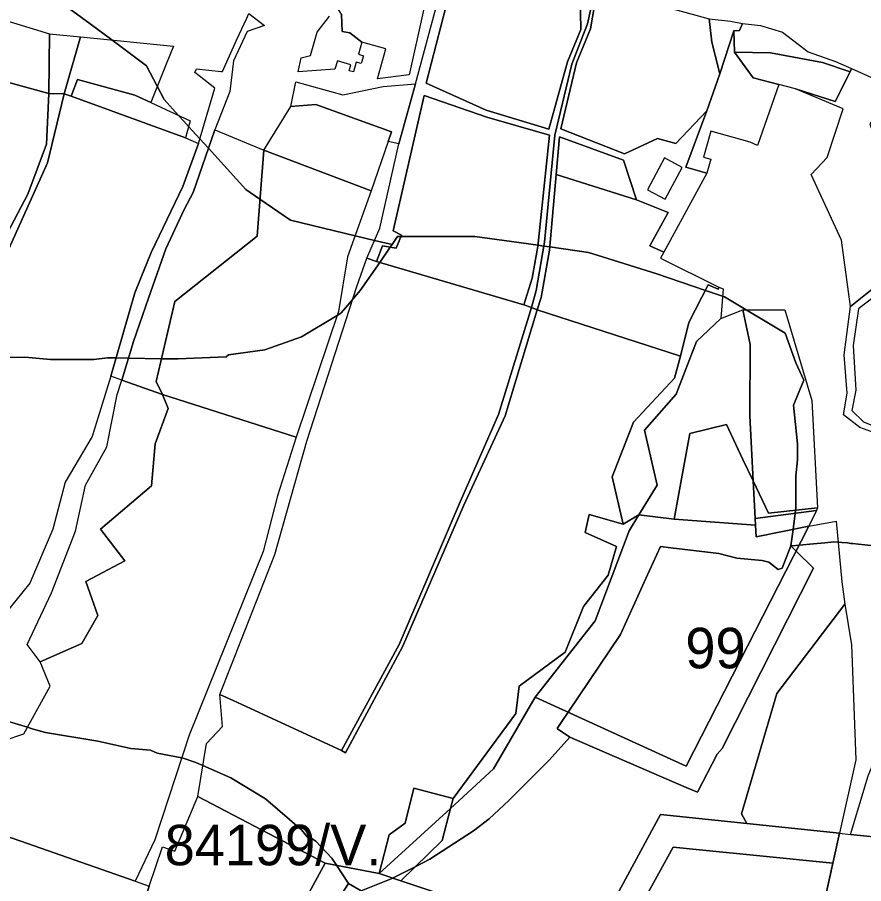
# Model space of a CAD drawing. Extents: x -477304 to -465429, y -1159113 to -1149210.
# Drawn here: x -469605.3 to -469291.7, y -1156186.6 to -1155865.5 of the extents above; entities that cross this region are included whole.
import ezdxf

# ---------------------------------------------------------------- set-up
doc = ezdxf.new("R2010")
doc.units = 0
for name, color, linetype in [('BPEJ_s', 7, 'Continuous'), ('orna_s', 7, 'Continuous'), ('PUPFL_s', 7, 'Continuous'), ('trav_porost_s', 7, 'Continuous'), ('voda_s', 7, 'Continuous'), ('zahrada_s', 7, 'Continuous')]:
    doc.layers.add(name, color=color, linetype=linetype)

msp = doc.modelspace()

# ---------------------------------------------------------------- linework, layer by layer
at = {"layer": 'BPEJ_s'}
for points in [[(-469286.67, -1156061.54), (-469293.59, -1156060.78), (-469295.69, -1156060.55), (-469296.37, -1156060.47), (-469297.69, -1156060.33), (-469299.75, -1156060.1), (-469301.09, -1156060.03), (-469302.65, -1156059.95), (-469305.99, -1156060.25), (-469310.21, -1156060.63), (-469315.56, -1156061.12), (-469316.74, -1156061.22), (-469318.63, -1156061.39), (-469317.82, -1156055.3), (-469317.02, -1156049.26), (-469316.87, -1156048.15), (-469316.81, -1156047.73), (-469316.81, -1156035.46), (-469316.18, -1156029.54), (-469316.18, -1156023.62), (-469317.66, -1156009.24), (-469313.85, -1156000), (-469316.84, -1155993.49), (-469320.76, -1155982.52), (-469327.51, -1155978.47), (-469335.21, -1155973.86), (-469343.22, -1155969.06), (-469343.94, -1155968.82), (-469350.27, -1155966.68), (-469368.3, -1155960.58), (-469388.49, -1155954.23), (-469393.63, -1155952.61), (-469407.91, -1155950.58), (-469410.14, -1155950.26), (-469412.31, -1155949.95), (-469422.1, -1155948.56), (-469435.68, -1155946.73), (-469463.12, -1155946.76), (-469464.36, -1155946.76), (-469466.42, -1155949.73), (-469472.92, -1155948.16), (-469480.09, -1155946.43), (-469503.99, -1155940.65), (-469515.38, -1155932.86), (-469520.57, -1155929.33), (-469534.47, -1155914.03), (-469537.67, -1155910.52), (-469541.84, -1155905.93), (-469543.69, -1155903.89), (-469545.53, -1155901.86), (-469550.89, -1155895.97), (-469553.44, -1155891.03), (-469557.36, -1155883.43), (-469570.28, -1155873.86), (-469578.32, -1155867.91), (-469600.22, -1155851.69)], [(-469600.22, -1155851.69), (-469578.32, -1155867.91), (-469570.28, -1155873.86), (-469557.36, -1155883.43), (-469553.44, -1155891.03), (-469550.89, -1155895.97), (-469545.53, -1155901.86), (-469543.69, -1155903.89), (-469541.84, -1155905.93), (-469537.67, -1155910.52), (-469534.47, -1155914.03), (-469520.57, -1155929.33), (-469515.38, -1155932.86), (-469503.99, -1155940.65), (-469480.09, -1155946.43), (-469472.92, -1155948.16), (-469466.42, -1155949.73)], [(-469466.42, -1155949.73), (-469464.36, -1155946.76), (-469463.12, -1155946.76), (-469435.68, -1155946.73), (-469422.1, -1155948.56), (-469412.31, -1155949.95), (-469410.14, -1155950.26), (-469407.91, -1155950.58), (-469393.63, -1155952.61), (-469388.49, -1155954.23), (-469368.3, -1155960.58), (-469350.27, -1155966.68), (-469343.94, -1155968.82), (-469343.22, -1155969.06), (-469335.21, -1155973.86), (-469327.51, -1155978.47), (-469320.76, -1155982.52), (-469316.84, -1155993.49), (-469313.85, -1156000), (-469317.66, -1156009.24), (-469316.18, -1156023.62), (-469316.18, -1156029.54), (-469316.81, -1156035.46), (-469316.81, -1156047.73), (-469316.87, -1156048.15), (-469317.02, -1156049.26), (-469317.82, -1156055.3), (-469318.63, -1156061.39), (-469321.89, -1156069.72), (-469323.37, -1156070.14), (-469326.75, -1156067.39), (-469329.29, -1156066.76), (-469338.59, -1156065.91), (-469345.36, -1156064.22), (-469363.12, -1156062.11), (-469366.98, -1156061.65), (-469372.32, -1156073.45), (-469381.73, -1156094.25), (-469401.13, -1156123.09), (-469403.44, -1156126.51), (-469405.21, -1156129.14), (-469405.12, -1156129.2), (-469400.59, -1156132.24), (-469408.17, -1156140.77), (-469423.18, -1156155.79), (-469430.37, -1156162.55), (-469436.29, -1156166.99), (-469452.36, -1156177.57), (-469457.87, -1156180.32), (-469466.25, -1156184.51), (-469466.75, -1156184.76), (-469477.85, -1156189.27), (-469482.58, -1156186.6), (-469487.01, -1156179.8), (-469488.74, -1156177.14), (-469494.66, -1156170.8), (-469496.35, -1156169.74), (-469497.2, -1156169.95), (-469499.96, -1156166.69), (-469513.27, -1156155.15), (-469526.17, -1156147.33), (-469536.54, -1156142.83), (-469538.85, -1156141.83), (-469539.15, -1156141.72), (-469539.5, -1156141.6), (-469544.14, -1156139.93), (-469544.3, -1156139.9), (-469553.45, -1156138.23), (-469555.98, -1156137.18), (-469563.17, -1156136.54), (-469575.44, -1156133.79), (-469594.89, -1156130.62), (-469599.72, -1156129.17), (-469601.48, -1156128.64), (-469604.86, -1156127.62), (-469616.9, -1156123.99)], [(-469615.38, -1155991.69), (-469602.49, -1155991.48), (-469592.98, -1155992.32), (-469576.92, -1155992.32), (-469571.85, -1155991.74), (-469571.42, -1155991.69), (-469568.68, -1155991.73), (-469564.11, -1155991.81), (-469551.89, -1155992.01), (-469545.64, -1155992.11), (-469527.89, -1155991.27), (-469527.04, -1155990.63), (-469513.51, -1155988.73), (-469499.99, -1155983.87), (-469486.77, -1155976.01), (-469485.41, -1155975.2), (-469482.7, -1155972.02), (-469480.97, -1155969.99), (-469478.22, -1155966.75), (-469470.99, -1155956.32), (-469467.08, -1155950.68), (-469466.42, -1155949.73)], [(-469466.42, -1155949.73), (-469467.08, -1155950.68), (-469470.99, -1155956.32), (-469478.22, -1155966.75), (-469480.97, -1155969.99), (-469482.7, -1155972.02), (-469485.41, -1155975.2), (-469486.77, -1155976.01), (-469499.99, -1155983.87), (-469513.51, -1155988.73), (-469527.04, -1155990.63), (-469527.89, -1155991.27), (-469545.64, -1155992.11), (-469551.89, -1155992.01), (-469564.11, -1155991.81), (-469568.68, -1155991.73), (-469571.42, -1155991.69), (-469571.85, -1155991.74), (-469576.92, -1155992.32), (-469592.98, -1155992.32), (-469602.49, -1155991.48), (-469615.38, -1155991.69)], [(-469457.87, -1156180.32), (-469452.36, -1156177.57), (-469436.29, -1156166.99), (-469430.37, -1156162.55), (-469423.18, -1156155.79), (-469408.17, -1156140.77), (-469400.59, -1156132.24), (-469357.42, -1156150.92), (-469353.26, -1156152.72), (-469346, -1156138.66), (-469344.09, -1156136.54), (-469310.26, -1156069.72), (-469316.69, -1156063.33), (-469318.63, -1156061.39), (-469316.74, -1156061.22), (-469315.56, -1156061.12), (-469310.21, -1156060.63), (-469305.99, -1156060.25), (-469302.65, -1156059.95), (-469301.09, -1156060.03), (-469299.75, -1156060.1), (-469297.69, -1156060.33), (-469296.37, -1156060.47), (-469295.69, -1156060.55), (-469293.59, -1156060.78), (-469286.67, -1156061.54)], [(-469616.9, -1156123.99), (-469604.86, -1156127.62), (-469601.48, -1156128.64), (-469599.72, -1156129.17), (-469594.89, -1156130.62), (-469575.44, -1156133.79)], [(-469575.44, -1156133.79), (-469563.17, -1156136.54), (-469555.98, -1156137.18), (-469553.45, -1156138.23), (-469544.3, -1156139.9), (-469544.14, -1156139.93), (-469539.5, -1156141.6), (-469539.15, -1156141.72), (-469538.85, -1156141.83), (-469536.54, -1156142.83), (-469526.17, -1156147.33), (-469513.27, -1156155.15), (-469499.96, -1156166.69), (-469497.2, -1156169.95), (-469496.35, -1156169.74), (-469494.66, -1156170.8), (-469488.74, -1156177.14), (-469487.01, -1156179.8), (-469482.58, -1156186.6)], [(-469388.83, -1156221.27), (-469362.28, -1156173.04), (-469352.43, -1156174.04), (-469330.14, -1156176.29), (-469303.04, -1156178.97), (-469308.99, -1156205.91)], [(-469308.99, -1156205.91), (-469303.04, -1156178.97), (-469330.14, -1156176.29), (-469352.43, -1156174.04), (-469362.28, -1156173.04), (-469388.83, -1156221.27)], [(-469477.85, -1156189.27), (-469466.75, -1156184.76), (-469466.25, -1156184.51), (-469457.87, -1156180.32)], [(-469486.83, -1156193.22), (-469482.58, -1156186.6), (-469477.85, -1156189.27)], [(-469482.58, -1156186.6), (-469486.83, -1156193.22)]]:
    msp.add_lwpolyline(points, dxfattribs=at)
msp.add_lwpolyline([(-469400.59, -1156132.24), (-469405.12, -1156129.2), (-469405.21, -1156129.14), (-469403.44, -1156126.51), (-469401.13, -1156123.09), (-469381.73, -1156094.25), (-469372.32, -1156073.45), (-469366.98, -1156061.65), (-469363.12, -1156062.11), (-469345.36, -1156064.22), (-469338.59, -1156065.91), (-469329.29, -1156066.76), (-469326.75, -1156067.39), (-469323.37, -1156070.14), (-469321.89, -1156069.72), (-469318.63, -1156061.39), (-469316.69, -1156063.33), (-469310.26, -1156069.72), (-469344.09, -1156136.54), (-469346, -1156138.66), (-469353.26, -1156152.72), (-469357.42, -1156150.92)], close=True, dxfattribs=at)
at = {"layer": 'orna_s'}
for points in [[(-469581.91, -1155872.69), (-469587.9, -1155893.79), (-469593.55, -1155893.71), (-469593.31, -1155871.6)], [(-469555.86, -1155897.05), (-469561.74, -1155894.31), (-469582.98, -1155888.48), (-469585.34, -1155894.74), (-469587.9, -1155893.79), (-469581.91, -1155872.69), (-469547.46, -1155876.17), (-469550.17, -1155882.9)], [(-469543.01, -1155910.19), (-469585.34, -1155894.74), (-469582.98, -1155888.48), (-469561.74, -1155894.31), (-469555.86, -1155897.05), (-469541.27, -1155903.85)]]:
    msp.add_lwpolyline(points, close=True, dxfattribs=at)
at = {"layer": 'PUPFL_s'}
for points in [[(-469342.51, -1156016.41), (-469336.38, -1156029.32), (-469332.6, -1156037.29), (-469331.86, -1156051.2), (-469331.72, -1156053.75), (-469361.92, -1156051.48), (-469359.42, -1156037.88), (-469356.09, -1156019.73)], [(-469331.86, -1156051.2), (-469332.6, -1156037.29), (-469326.91, -1156049.27), (-469308.7, -1156047.24), (-469309.17, -1156048.23)], [(-469419.35, -1156113.42), (-469402.26, -1156100.77), (-469395.44, -1156083.89), (-469386.29, -1156072.25), (-469383.3, -1156061.67), (-469394.84, -1156056.47), (-469393.32, -1156049.82), (-469380.8, -1156053.31), (-469375.02, -1156049.84), (-469378.58, -1156055.77), (-469391.18, -1156089.23), (-469413.43, -1156117.47), (-469428.88, -1156144.09), (-469444.74, -1156158.73), (-469443.77, -1156155.05), (-469420.6, -1156123.59)], [(-469331.46, -1156058.08), (-469311.98, -1156054.11), (-469357.42, -1156143.05), (-469413.43, -1156117.47), (-469391.18, -1156089.23), (-469378.58, -1156055.77), (-469375.02, -1156049.84), (-469361.92, -1156051.48), (-469331.72, -1156053.75)], [(-469331.72, -1156053.75), (-469331.86, -1156051.2), (-469309.17, -1156048.23), (-469311.98, -1156054.11), (-469331.46, -1156058.08)], [(-469299.8, -1156074.76), (-469298.64, -1156083.02), (-469323.82, -1156116.12), (-469336.96, -1156160.71), (-469334.97, -1156164.31), (-469366.95, -1156160.98), (-469392.82, -1156208.85), (-469463.22, -1156185.51), (-469447.86, -1156170.61), (-469444.74, -1156158.73), (-469428.88, -1156144.09), (-469413.43, -1156117.47), (-469357.42, -1156143.05), (-469311.98, -1156054.11), (-469301.78, -1156052.18)], [(-469619.35, -1156165.48), (-469561.57, -1156185.7), (-469556.41, -1156187.5), (-469560.83, -1156200.56), (-469575.78, -1156233.82), (-469582.65, -1156249.09), (-469600.31, -1156282.87), (-469602.78, -1156287.32), (-469621.81, -1156268.82), (-469620.9, -1156247.14), (-469637.07, -1156230.87), (-469637.07, -1156199.43), (-469626.47, -1156194.97), (-469623.86, -1156175.83)]]:
    msp.add_lwpolyline(points, close=True, dxfattribs=at)
msp.add_lwpolyline([(-469506.08, -1156206.21), (-469491.24, -1156178.98), (-469471.17, -1156182.88), (-469463.22, -1156185.51), (-469392.82, -1156208.85), (-469366.95, -1156160.98), (-469334.97, -1156164.31), (-469300.59, -1156167.89), (-469308.99, -1156205.91)], dxfattribs=at)
at = {"layer": 'trav_porost_s'}
for points in [[(-469396.66, -1155857.14), (-469396.44, -1155870.02), (-469401.39, -1155881.92), (-469408.3, -1155906.92), (-469431.5, -1155899.95), (-469453.79, -1155889.85), (-469442.64, -1155846.79), (-469422.33, -1155850.97), (-469404.69, -1155853.82)], [(-469364.19, -1155861.81), (-469348.93, -1155866.01), (-469347.95, -1155874.75), (-469344.92, -1155886.42), (-469349.76, -1155900.19), (-469361.27, -1155912.25), (-469368.09, -1155910.43), (-469380.27, -1155916.04), (-469403.86, -1155906.85), (-469398.12, -1155882.38), (-469392.87, -1155869.69), (-469391.42, -1155861.08), (-469380.75, -1155859.85), (-469380.56, -1155857.84)], [(-469636.12, -1155882.12), (-469641.23, -1155880.27), (-469634.18, -1155858.96), (-469593.31, -1155871.6), (-469593.55, -1155893.71)], [(-469538.91, -1155884.62), (-469529.74, -1155885.52), (-469529.26, -1155885.52), (-469524, -1155873.96), (-469520.25, -1155865.8), (-469519.46, -1155864.08), (-469513.63, -1155868.51), (-469520.06, -1155870.75), (-469525.19, -1155881.56), (-469526.2, -1155889.88), (-469526.57, -1155892.93), (-469532.09, -1155907.13), (-469540.14, -1155930.46), (-469543.43, -1155936.75), (-469550.22, -1155951.26), (-469556.65, -1155969.57), (-469562.23, -1155985.69), (-469566.6, -1155999.93), (-469570.64, -1155998.5), (-469561.7, -1155967.66), (-469555.66, -1155952.63), (-469543.95, -1155928.15), (-469538.19, -1155912.28), (-469532.07, -1155891.72), (-469537.85, -1155887.2), (-469539.44, -1155885.95)], [(-469339.72, -1155870.48), (-469344.92, -1155886.42), (-469347.95, -1155874.75), (-469348.93, -1155866.01), (-469340.97, -1155866.97), (-469336.59, -1155867.74), (-469337.7, -1155870.39)], [(-469337.7, -1155870.39), (-469336.59, -1155867.74), (-469329.92, -1155868.53), (-469321.73, -1155871.04), (-469312.24, -1155878.22), (-469302.08, -1155881.88), (-469296.2, -1155884.48), (-469296.66, -1155885.64), (-469306.87, -1155882.17), (-469326.19, -1155878.65), (-469339.53, -1155878.41), (-469339.72, -1155870.48)], [(-469333.77, -1155911.76), (-469348.32, -1155907.64), (-469351.04, -1155917.26), (-469348.28, -1155918.05), (-469349.74, -1155923.2), (-469357.54, -1155920.99), (-469349.76, -1155900.19), (-469344.92, -1155886.42), (-469339.72, -1155870.48), (-469339.53, -1155878.41), (-469332.64, -1155887.97), (-469323.06, -1155890.4), (-469331.03, -1155913.05)], [(-469655.19, -1155928.99), (-469636.12, -1155882.12), (-469593.55, -1155893.71), (-469594.44, -1155912.52), (-469601.42, -1155930.98), (-469608.89, -1155945.38)], [(-469286.48, -1155888.77), (-469278.92, -1155891.08), (-469289.42, -1155905.01), (-469280.99, -1155929.19), (-469271.11, -1155934.5), (-469272.25, -1155941.92), (-469268.68, -1155950.42), (-469296.57, -1155972.7), (-469299.87, -1155948.11), (-469311.05, -1155923.78), (-469305.19, -1155917.41), (-469299.26, -1155899.39), (-469316.89, -1155891.97), (-469302.25, -1155896.7), (-469296.66, -1155885.64), (-469296.2, -1155884.48)], [(-469503.95, -1155898.48), (-469502.03, -1155889.4), (-469484.68, -1155894.18), (-469469.68, -1155891.16), (-469457.68, -1155890.14), (-469463.96, -1155912.41), (-469467.87, -1155911.47), (-469466.66, -1155907.95), (-469494.67, -1155897.76)], [(-469623.75, -1156001.16), (-469651.27, -1156063.83), (-469665.65, -1156097.23), (-469670.05, -1156095.52), (-469653.87, -1156057.65), (-469648.53, -1156042.86), (-469637.93, -1156022.57), (-469621.94, -1155990.63), (-469617.22, -1155966.87), (-469608.89, -1155945.38), (-469601.42, -1155930.98), (-469594.44, -1155912.52), (-469593.55, -1155893.71), (-469587.9, -1155893.79), (-469594.14, -1155919.44), (-469608.43, -1155951.34), (-469619.26, -1155992.28)], [(-469665.65, -1156097.23), (-469651.27, -1156063.83), (-469623.75, -1156001.16), (-469619.26, -1155992.28), (-469608.43, -1155951.34), (-469594.14, -1155919.44), (-469587.9, -1155893.79), (-469585.34, -1155894.74), (-469543.01, -1155910.19), (-469538.19, -1155912.28), (-469543.95, -1155928.15), (-469555.66, -1155952.63), (-469561.7, -1155967.66), (-469570.64, -1155998.5), (-469577.56, -1156020.89), (-469587.5, -1156037.8), (-469592.16, -1156055.24), (-469600.6, -1156075.2), (-469611.04, -1156088.01), (-469628.8, -1156085.58), (-469640.65, -1156088.8), (-469662.61, -1156098.48)], [(-469472.19, -1155955.97), (-469469.93, -1155950.16), (-469464.84, -1155951.09), (-469462.91, -1155946.22), (-469466.02, -1155944.57), (-469454.55, -1155894.46), (-469431.32, -1155902.53), (-469408.12, -1155909.11), (-469412.36, -1155950.41), (-469414.5, -1155962.14), (-469417.53, -1155972.1)], [(-469474.2, -1155929.81), (-469513.98, -1155914.69), (-469503.95, -1155898.48), (-469494.67, -1155897.76), (-469466.66, -1155907.95), (-469467.87, -1155911.47)], [(-469562.23, -1155985.69), (-469556.65, -1155969.57), (-469550.22, -1155951.26), (-469543.43, -1155936.75), (-469540.14, -1155930.46), (-469532.09, -1155907.13), (-469515.37, -1155914.1), (-469513.98, -1155914.69), (-469516.45, -1155946.62), (-469546.95, -1155970.85), (-469553.88, -1156000.53), (-469551.52, -1156005.26), (-469566.6, -1155999.93)], [(-469546.95, -1155970.85), (-469516.45, -1155946.62), (-469513.98, -1155914.69), (-469474.2, -1155929.81), (-469482.89, -1155954.31), (-469486.26, -1155974.51), (-469501.98, -1156021.08), (-469551.52, -1156005.26), (-469553.88, -1156000.53)], [(-469371.72, -1155929.38), (-469365.21, -1155932.88), (-469358.89, -1155921.11), (-469365.4, -1155917.61)], [(-469408.01, -1155951.74), (-469405.56, -1155923.74), (-469375.84, -1155933.1), (-469364.04, -1155937.87), (-469370.88, -1155950.2), (-469365.76, -1155952.47), (-469366.98, -1155954.71), (-469345.26, -1155965.54), (-469345.62, -1155966.22), (-469349.22, -1155964.63), (-469356.38, -1155978.62), (-469359.49, -1155991.09), (-469412.68, -1155973.86), (-469411.19, -1155969.38)], [(-469485.18, -1156137.26), (-469525.25, -1156118.75), (-469530.26, -1156116.43), (-469509.82, -1156064.59), (-469497.99, -1156022.57), (-469479.44, -1155965.25), (-469475.74, -1155954.76), (-469472.19, -1155955.97), (-469417.53, -1155972.1), (-469414.7, -1155973.08), (-469426.94, -1156012.65), (-469441.55, -1156045.98), (-469463.83, -1156098.01)], [(-469384.8, -1156035.82), (-469376.95, -1156015.54), (-469361.78, -1155999.25), (-469359.49, -1155991.09), (-469356.38, -1155978.62), (-469349.22, -1155964.63), (-469345.62, -1155966.22), (-469345.26, -1155965.54), (-469343.72, -1155966.15), (-469344.63, -1155977.14), (-469353.64, -1155985.7), (-469361.17, -1156005.22), (-469372.85, -1156018.54), (-469368.2, -1156038.93), (-469375.02, -1156049.84), (-469380.8, -1156053.31)], [(-469380.8, -1156053.31), (-469393.32, -1156049.82), (-469394.84, -1156056.47), (-469383.3, -1156061.67), (-469386.29, -1156072.25), (-469395.44, -1156083.89), (-469402.26, -1156100.77), (-469419.35, -1156113.42), (-469420.6, -1156123.59), (-469443.77, -1156155.05), (-469458.3, -1156151.21), (-469461.5, -1156164.2), (-469467.54, -1156168.5), (-469471.17, -1156182.88), (-469491.24, -1156178.98), (-469538.4, -1156154.32), (-469535.22, -1156134.7), (-469529.26, -1156128.34), (-469530.26, -1156116.43), (-469525.25, -1156118.75), (-469485.18, -1156137.26), (-469483.7, -1156138.09), (-469462.53, -1156098.86), (-469439.79, -1156046.31), (-469424.49, -1156013.15), (-469412.68, -1155973.86), (-469359.49, -1155991.09), (-469361.78, -1155999.25), (-469376.95, -1156015.54), (-469384.8, -1156035.82)], [(-469426.94, -1156012.65), (-469414.7, -1155973.08), (-469412.68, -1155973.86), (-469424.49, -1156013.15), (-469439.79, -1156046.31), (-469462.53, -1156098.86), (-469483.7, -1156138.09), (-469485.18, -1156137.26), (-469463.83, -1156098.01), (-469441.55, -1156045.98)], [(-469342.51, -1156016.41), (-469356.09, -1156019.73), (-469359.42, -1156037.88), (-469361.92, -1156051.48), (-469375.02, -1156049.84), (-469368.2, -1156038.93), (-469372.85, -1156018.54), (-469361.17, -1156005.22), (-469353.64, -1155985.7), (-469344.63, -1155977.14), (-469336.4, -1155973.86), (-469333.74, -1155986.81), (-469333.87, -1156013.18), (-469332.6, -1156037.29), (-469336.38, -1156029.32)], [(-469308.7, -1156047.24), (-469326.91, -1156049.27), (-469332.6, -1156037.29), (-469333.87, -1156013.18), (-469333.74, -1155986.81), (-469336.4, -1155973.86), (-469320.89, -1155973.91), (-469310.82, -1156007.54)], [(-469592.56, -1156078.86), (-469583.69, -1156055.94), (-469580.01, -1156038.84), (-469572.1, -1156024.71), (-469568.23, -1156005.26), (-469566.6, -1155999.93), (-469551.52, -1156005.26), (-469549.44, -1156010.42), (-469554.22, -1156023.54), (-469555.61, -1156039.08), (-469574.45, -1156055.26), (-469565.45, -1156066.96), (-469579.86, -1156074.61), (-469575.42, -1156087.19), (-469581.33, -1156097.58), (-469596.81, -1156104.37), (-469601.66, -1156098)], [(-469549.44, -1156010.42), (-469551.52, -1156005.26), (-469501.98, -1156021.08), (-469508.84, -1156042.86), (-469514.12, -1156063.5), (-469541.55, -1156131.59), (-469554.38, -1156170.3), (-469561.57, -1156185.7), (-469619.35, -1156165.48), (-469616.91, -1156159.47), (-469616.21, -1156139.96), (-469610.18, -1156133.54), (-469602.82, -1156131.09), (-469593.13, -1156113.41), (-469596.81, -1156104.37), (-469581.33, -1156097.58), (-469575.42, -1156087.19), (-469579.86, -1156074.61), (-469565.45, -1156066.96), (-469574.45, -1156055.26), (-469555.61, -1156039.08), (-469554.22, -1156023.54)], [(-469296.15, -1156098.11), (-469294.58, -1156140.71), (-469300.59, -1156167.89), (-469334.97, -1156164.31), (-469336.96, -1156160.71), (-469323.82, -1156116.12), (-469298.64, -1156083.02)], [(-469286.65, -1156145.36), (-469277.6, -1156158.56), (-469279.48, -1156170.09), (-469296.51, -1156168.32), (-469290.04, -1156146.64), (-469281.65, -1156126.56)], [(-469461.5, -1156164.2), (-469458.3, -1156151.21), (-469443.77, -1156155.05), (-469444.74, -1156158.73), (-469471.17, -1156182.88), (-469467.54, -1156168.5)], [(-469551.52, -1156172.91), (-469546.86, -1156174.57), (-469538.4, -1156154.32), (-469491.24, -1156178.98), (-469506.08, -1156206.21), (-469516.72, -1156235.75), (-469560.83, -1156200.56), (-469556.41, -1156187.5)], [(-469447.86, -1156170.61), (-469463.22, -1156185.51), (-469471.17, -1156182.88), (-469444.74, -1156158.73)], [(-469279.44, -1156182.22), (-469284.09, -1156191.09), (-469285.38, -1156200.99), (-469291.36, -1156205.72), (-469295.13, -1156213.12), (-469326.38, -1156224.71), (-469308.99, -1156205.91), (-469300.59, -1156167.89), (-469296.51, -1156168.32), (-469279.48, -1156170.09)]]:
    msp.add_lwpolyline(points, close=True, dxfattribs=at)
for points in [[(-469442.64, -1155846.79), (-469453.79, -1155889.85), (-469431.5, -1155899.95), (-469408.3, -1155906.92), (-469401.39, -1155881.92), (-469396.44, -1155870.02), (-469396.66, -1155857.14)], [(-469391.42, -1155855.97), (-469394.01, -1155867.84), (-469399.78, -1155882.82), (-469406.07, -1155909.18), (-469409.89, -1155948.84), (-469413, -1155966.74), (-469414.7, -1155973.08), (-469417.53, -1155972.1), (-469414.5, -1155962.14), (-469412.36, -1155950.41), (-469408.12, -1155909.11), (-469431.32, -1155902.53), (-469454.55, -1155894.46), (-469466.02, -1155944.57), (-469462.91, -1155946.22), (-469464.84, -1155951.09), (-469469.93, -1155950.16), (-469472.19, -1155955.97), (-469475.74, -1155954.76), (-469470.98, -1155943.63), (-469463.96, -1155912.41), (-469457.68, -1155890.14), (-469448.82, -1155857.01)], [(-469391.42, -1155861.08), (-469392.87, -1155869.69), (-469398.12, -1155882.38), (-469403.86, -1155906.85), (-469380.27, -1155916.04), (-469368.09, -1155910.43), (-469361.27, -1155912.25), (-469349.76, -1155900.19), (-469357.54, -1155920.99), (-469349.74, -1155923.2), (-469365.76, -1155952.47), (-469370.88, -1155950.2), (-469364.04, -1155937.87), (-469375.84, -1155933.1), (-469380.61, -1155918.45), (-469404.35, -1155909.83), (-469405.56, -1155923.74), (-469408.01, -1155951.74), (-469411.19, -1155969.38), (-469412.68, -1155973.86), (-469414.7, -1155973.08), (-469413, -1155966.74), (-469409.89, -1155948.84), (-469406.07, -1155909.18), (-469399.78, -1155882.82), (-469394.01, -1155867.84), (-469391.42, -1155855.97)]]:
    msp.add_lwpolyline(points, dxfattribs=at)
at = {"layer": 'voda_s'}
for points in [[(-469283.57, -1156020.93), (-469293.04, -1156017.49), (-469299.14, -1156012.83), (-469297.82, -1156004.84), (-469298.83, -1155990.63), (-469296.57, -1155972.7), (-469268.68, -1155950.42)], [(-469265.17, -1155951.65), (-469293.57, -1155973.55), (-469295.56, -1155987.1), (-469294.52, -1156003.73), (-469296.09, -1156011.19), (-469291.75, -1156015.4), (-469281.5, -1156019.61)]]:
    msp.add_lwpolyline(points, dxfattribs=at)
at = {"layer": 'zahrada_s'}
for points in [[(-469468.67, -1155877.17), (-469477.6, -1155874.65), (-469482.01, -1155871.28), (-469484.96, -1155870.75), (-469485.18, -1155864.28), (-469491.51, -1155854.45), (-469494.81, -1155839.92), (-469461.34, -1155843.85), (-469450.89, -1155845.51), (-469460.13, -1155886.81), (-469471.8, -1155888.24)], [(-469323.06, -1155890.4), (-469332.64, -1155887.97), (-469339.53, -1155878.41), (-469326.19, -1155878.65), (-469306.87, -1155882.17), (-469296.66, -1155885.64), (-469302.25, -1155896.7), (-469316.89, -1155891.97)], [(-469380.61, -1155918.45), (-469375.84, -1155933.1), (-469405.56, -1155923.74), (-469404.35, -1155909.83)]]:
    msp.add_lwpolyline(points, close=True, dxfattribs=at)
msp.add_lwpolyline([(-469485.18, -1155864.28), (-469484.96, -1155870.75), (-469482.01, -1155871.28), (-469477.6, -1155874.65), (-469478.88, -1155879.19), (-469477.03, -1155879.71), (-469477.86, -1155882.65), (-469479.71, -1155882.12), (-469480.73, -1155885.72), (-469482.32, -1155885.27), (-469481.69, -1155883.09), (-469486.68, -1155881.64), (-469487.58, -1155884.76), (-469501.25, -1155885.7), (-469500.14, -1155880.44), (-469496.6, -1155879.59), (-469494.2, -1155870.95), (-469489.63, -1155865.03)], dxfattribs=at)

# ---------------------------------------------------------------- texts
at = {"layer": 'BPEJ_s'}
for s, p in [('99', (-469357.73, -1156106.77)), ('84199/V.', (-469550.67, -1156179.79))]:
    msp.add_text(s, height=15, dxfattribs=at).set_placement(p)

doc.saveas('drawing.dxf')
